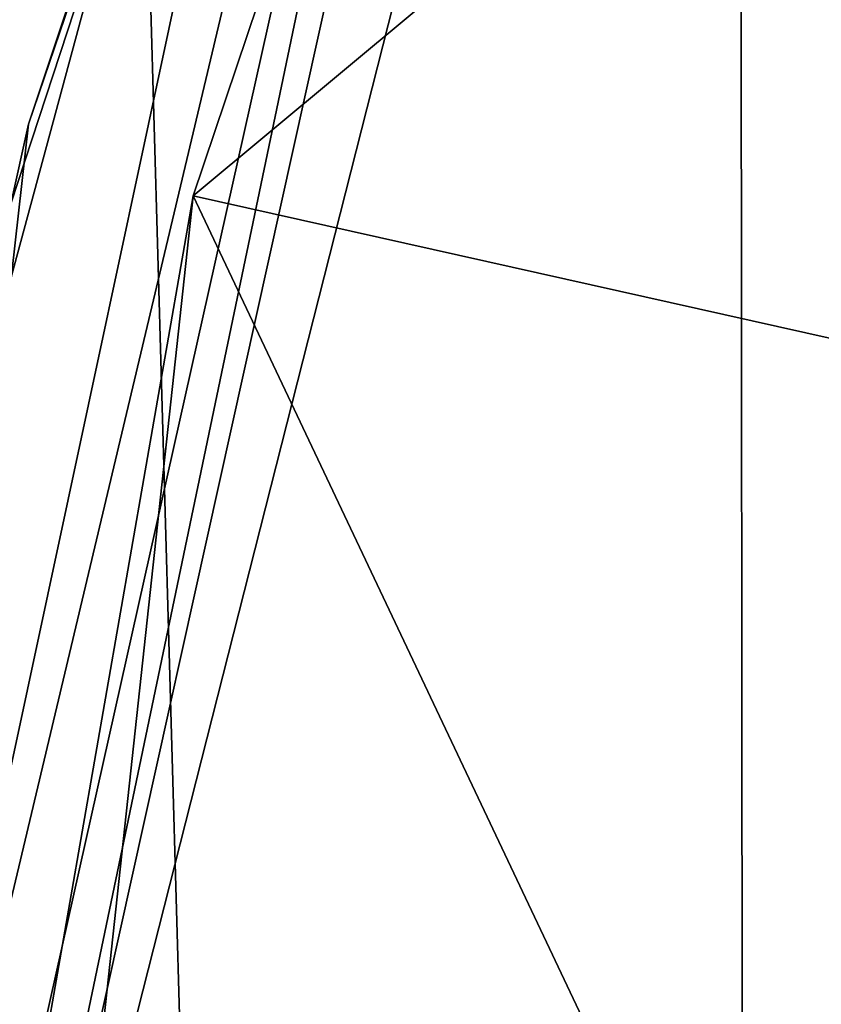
# Model space of a CAD drawing. Header units: millimetres. Extents: x -275 to 275, y -678 to 20.
# Tile 497 of 544: x 2.86 to 4.22, y -39.82 to -38.15. Entities that reach past the tile are written whole.
import ezdxf

# ---------------------------------------------------------------- set-up
doc = ezdxf.new("R2010")
doc.units = ezdxf.units.MM
doc.header["$LTSCALE"] = 65.185185
for name, color, linetype in [('252', 7, 'CONTINUOUS'), ('387', 7, 'CONTINUOUS'), ('389', 7, 'CONTINUOUS'), ('390', 7, 'CONTINUOUS'), ('451', 7, 'CONTINUOUS'), ('452', 7, 'CONTINUOUS')]:
    doc.layers.add(name, color=color, linetype=linetype)

msp = doc.modelspace()

# ---------------------------------------------------------------- linework, layer by layer
at = {"layer": '252', "linetype": 'CONTINUOUS'}
for points in [[(2, -74.7, 19.85), (4.1213, -74.7, 18.9713), (2, 0, 19.85), (2, -74.7, 19.85)], [(2, 0, 19.85), (4.1213, -74.7, 18.9713), (4.0576, -6.3554, 19.0332), (2, 0, 19.85)], [(4.1213, -74.7, 18.9713), (4.9632, -10.8898, 17.3182), (4.0576, -6.3554, 19.0332), (4.1213, -74.7, 18.9713)], [(5, -74.7, 16.85), (4.9632, -10.8898, 17.3182), (4.1213, -74.7, 18.9713), (5, -74.7, 16.85)]]:
    msp.add_3dface(points, dxfattribs=at)
at = {"layer": '387', "linetype": 'CONTINUOUS'}
for points in [[(3.9522, -35.1598, -14.2252), (2.8745, -38.3238, -13.6512), (3.9522, -35.1598, -10.5598), (3.9522, -35.1598, -14.2252)], [(3.9522, -35.1598, -10.5598), (2.8745, -38.3238, -13.6512), (3.8868, -35.3019, -10.3807), (3.9522, -35.1598, -10.5598)], [(3.8868, -35.3019, -10.3807), (2.8745, -38.3238, -13.6512), (3.8636, -35.3533, -10.15), (3.8868, -35.3019, -10.3807)], [(3.8636, -35.3533, -6.65), (2.8745, -38.3238, -13.6512), (2.8447, -38.4596, -6.65), (3.8636, -35.3533, -6.65)], [(3.8636, -35.3533, -10.15), (2.8745, -38.3238, -13.6512), (3.8636, -35.3533, -6.65), (3.8636, -35.3533, -10.15)], [(2.8745, -38.3238, -13.6512), (2.5001, -41.6504, -13.0482), (2.8447, -38.4596, -6.65), (2.8745, -38.3238, -13.6512)]]:
    msp.add_3dface(points, dxfattribs=at)
at = {"layer": '389', "linetype": 'CONTINUOUS'}
for points in [[(2.5001, -41.6504, -13.0482), (2.8745, -38.3238, -13.6512), (3.9522, -35.1598, -14.2252), (2.5001, -41.6504, -13.0482)], [(2.5001, -41.6504, -13.0482), (3.9522, -35.1598, -14.2252), (2.5879, -41.6924, -13.2563), (2.5001, -41.6504, -13.0482)], [(2.5879, -41.6924, -13.2563), (3.9522, -35.1598, -14.2252), (4.0198, -35.2307, -14.4377), (2.5879, -41.6924, -13.2563)], [(4.2033, -35.3317, -14.5211), (2.5879, -41.6924, -13.2563), (4.0198, -35.2307, -14.4377), (4.2033, -35.3317, -14.5211)], [(3.1549, -38.4455, -13.9457), (2.5879, -41.6924, -13.2563), (4.2033, -35.3317, -14.5211), (3.1549, -38.4455, -13.9457)], [(2.8001, -41.7104, -13.3424), (2.5879, -41.6924, -13.2563), (3.1549, -38.4455, -13.9457), (2.8001, -41.7104, -13.3424)]]:
    msp.add_3dface(points, dxfattribs=at)
at = {"layer": '390', "linetype": 'CONTINUOUS'}
for points in [[(3.1549, -38.4455, -13.9457), (4.2033, -35.3317, -14.5211), (5.9224, -36.1409, -14.5186), (3.1549, -38.4455, -13.9457)], [(5.0091, -38.8604, -13.9443), (3.1549, -38.4455, -13.9457), (5.9224, -36.1409, -14.5186), (5.0091, -38.8604, -13.9443)], [(4.7001, -41.7104, -13.3424), (2.8001, -41.7104, -13.3424), (3.1549, -38.4455, -13.9457), (4.7001, -41.7104, -13.3424)], [(4.7001, -41.7104, -13.3424), (3.1549, -38.4455, -13.9457), (5.0091, -38.8604, -13.9443), (4.7001, -41.7104, -13.3424)]]:
    msp.add_3dface(points, dxfattribs=at)
at = {"layer": '451', "linetype": 'CONTINUOUS'}
msp.add_3dface([(3.2122, -35.6013, -6.15), (2.306, -38.5963, -6.15), (2.2579, -36.3018, -6.15), (3.2122, -35.6013, -6.15)], dxfattribs=at)
at = {"layer": '452', "linetype": 'CONTINUOUS'}
for points in [[(2.3536, -41.7104, -6.2964), (3.8636, -35.3533, -6.65), (2.8447, -38.4596, -6.65), (2.3536, -41.7104, -6.2964)], [(3.8636, -35.3533, -6.65), (2.3536, -41.7104, -6.2964), (3.7016, -35.4139, -6.3211), (3.8636, -35.3533, -6.65)], [(2.3536, -41.7104, -6.2964), (2, -41.7104, -6.15), (3.7016, -35.4139, -6.3211), (2.3536, -41.7104, -6.2964)], [(2, -41.7104, -6.15), (2.306, -38.5963, -6.15), (3.7016, -35.4139, -6.3211), (2, -41.7104, -6.15)], [(2.306, -38.5963, -6.15), (3.2122, -35.6013, -6.15), (3.7016, -35.4139, -6.3211), (2.306, -38.5963, -6.15)]]:
    msp.add_3dface(points, dxfattribs=at)

doc.saveas('drawing.dxf')
